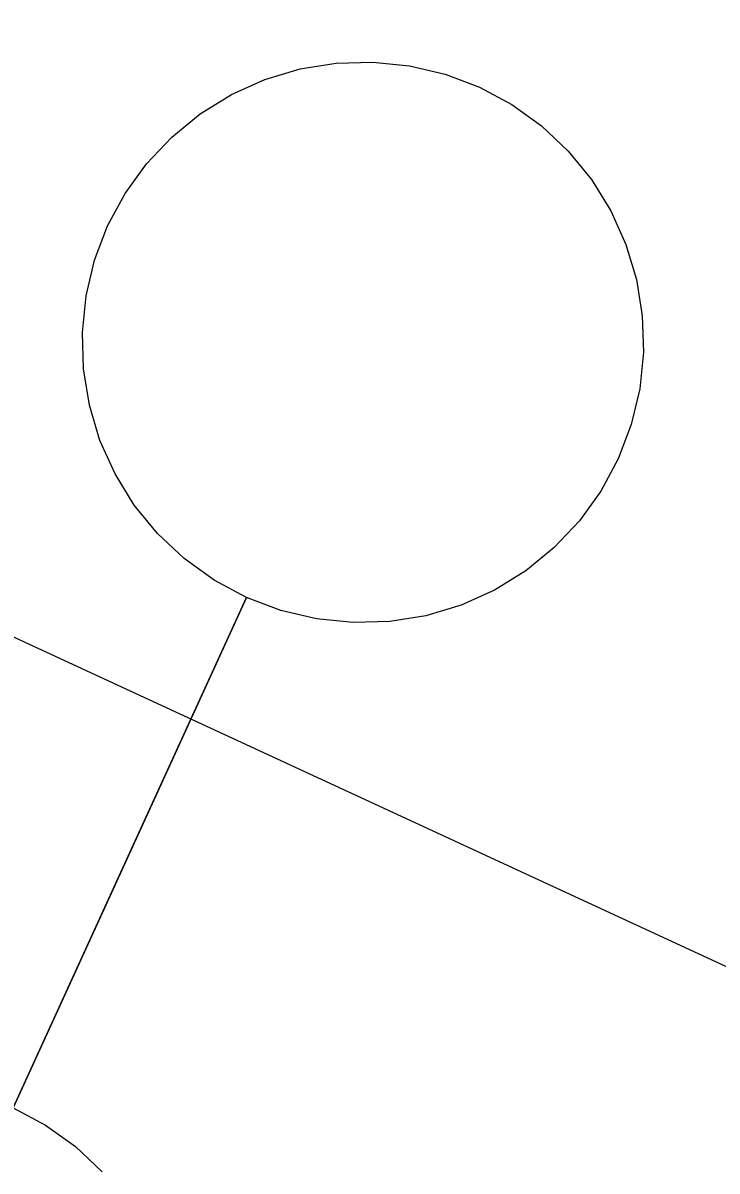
# Model space of a CAD drawing. Extents: x 6540402 to 6566579, y 5525343 to 5532423.
# Drawn here: x 6544510.584 to 6544511.202, y 5526329.639 to 5526330.663 of the extents above; entities that cross this region are included whole.
import ezdxf

# ---------------------------------------------------------------- set-up
doc = ezdxf.new("R2010")
doc.units = 0
doc.layers.add('IR_ps_geometria', color=7, linetype='Continuous')
doc.layers.add('TOR_PS_T-tory projektowane', color=7, linetype='Continuous')

msp = doc.modelspace()

# ---------------------------------------------------------------- linework, layer by layer
at = {"layer": 'IR_ps_geometria'}
for points in [[(6544510.5751, 5526329.6957), (6544510.6789, 5526329.9231), (6544510.7827, 5526330.1505), (6544510.7539, 5526330.166), (6544510.7274, 5526330.1852), (6544510.7036, 5526330.2076), (6544510.6829, 5526330.2329), (6544510.6658, 5526330.2607), (6544510.6523, 5526330.2906), (6544510.6429, 5526330.3219), (6544510.6377, 5526330.3542), (6544510.6367, 5526330.3868), (6544510.64, 5526330.4194), (6544510.6475, 5526330.4512), (6544510.6591, 5526330.4818), (6544510.6746, 5526330.5106), (6544510.6938, 5526330.5371), (6544510.7162, 5526330.5609), (6544510.7415, 5526330.5816), (6544510.7694, 5526330.5988), (6544510.7992, 5526330.6122), (6544510.8305, 5526330.6216), (6544510.8628, 5526330.6268), (6544510.8955, 5526330.6278), (6544510.928, 5526330.6245), (6544510.9598, 5526330.617), (6544510.9904, 5526330.6054), (6544511.0192, 5526330.5899), (6544511.0457, 5526330.5708), (6544511.0695, 5526330.5483), (6544511.0902, 5526330.523), (6544511.1074, 5526330.4952), (6544511.1208, 5526330.4653), (6544511.1302, 5526330.434), (6544511.1354, 5526330.4017), (6544511.1364, 5526330.3691), (6544511.1331, 5526330.3365), (6544511.1256, 5526330.3047), (6544511.114, 5526330.2741), (6544511.0985, 5526330.2453), (6544511.0794, 5526330.2188), (6544511.0569, 5526330.195), (6544511.0316, 5526330.1743), (6544511.0038, 5526330.1571), (6544510.974, 5526330.1437), (6544510.9426, 5526330.1343), (6544510.9104, 5526330.1291), (6544510.8777, 5526330.1281), (6544510.8451, 5526330.1314), (6544510.8133, 5526330.1389), (6544510.7827, 5526330.1505), (6544510.5751, 5526329.6957), (6544510.6039, 5526329.6802), (6544510.6304, 5526329.6611), (6544510.6542, 5526329.6386)], [(6544510.5751, 5526329.6957), (6544510.6789, 5526329.9231), (6544510.7827, 5526330.1505), (6544510.7539, 5526330.166), (6544510.7274, 5526330.1852), (6544510.7036, 5526330.2076), (6544510.6829, 5526330.2329), (6544510.6658, 5526330.2607), (6544510.6523, 5526330.2906), (6544510.6429, 5526330.3219), (6544510.6377, 5526330.3542), (6544510.6367, 5526330.3868), (6544510.64, 5526330.4194), (6544510.6475, 5526330.4512), (6544510.6591, 5526330.4818), (6544510.6746, 5526330.5106), (6544510.6938, 5526330.5371), (6544510.7162, 5526330.5609), (6544510.7415, 5526330.5816), (6544510.7694, 5526330.5988), (6544510.7992, 5526330.6122), (6544510.8305, 5526330.6216), (6544510.8628, 5526330.6268), (6544510.8955, 5526330.6278), (6544510.928, 5526330.6245), (6544510.9598, 5526330.617), (6544510.9904, 5526330.6054), (6544511.0192, 5526330.5899), (6544511.0457, 5526330.5708), (6544511.0695, 5526330.5483), (6544511.0902, 5526330.523), (6544511.1074, 5526330.4952), (6544511.1208, 5526330.4653), (6544511.1302, 5526330.434), (6544511.1354, 5526330.4017), (6544511.1364, 5526330.3691), (6544511.1331, 5526330.3365), (6544511.1256, 5526330.3047), (6544511.114, 5526330.2741), (6544511.0985, 5526330.2453), (6544511.0794, 5526330.2188), (6544511.0569, 5526330.195), (6544511.0316, 5526330.1743), (6544511.0038, 5526330.1571), (6544510.974, 5526330.1437), (6544510.9426, 5526330.1343), (6544510.9104, 5526330.1291), (6544510.8777, 5526330.1281), (6544510.8451, 5526330.1314), (6544510.8133, 5526330.1389), (6544510.7827, 5526330.1505), (6544510.5751, 5526329.6957), (6544510.6039, 5526329.6802), (6544510.6304, 5526329.6611), (6544510.6542, 5526329.6386)], [(6544510.5751, 5526329.6957), (6544510.6789, 5526329.9231), (6544510.7827, 5526330.1505), (6544510.7539, 5526330.166), (6544510.7274, 5526330.1852), (6544510.7036, 5526330.2076), (6544510.6829, 5526330.2329), (6544510.6658, 5526330.2607), (6544510.6523, 5526330.2906), (6544510.6429, 5526330.3219), (6544510.6377, 5526330.3542), (6544510.6367, 5526330.3868), (6544510.64, 5526330.4194), (6544510.6475, 5526330.4512), (6544510.6591, 5526330.4818), (6544510.6746, 5526330.5106), (6544510.6938, 5526330.5371), (6544510.7162, 5526330.5609), (6544510.7415, 5526330.5816), (6544510.7694, 5526330.5988), (6544510.7992, 5526330.6122), (6544510.8305, 5526330.6216), (6544510.8628, 5526330.6268), (6544510.8955, 5526330.6278), (6544510.928, 5526330.6245), (6544510.9598, 5526330.617), (6544510.9904, 5526330.6054), (6544511.0192, 5526330.5899), (6544511.0457, 5526330.5708), (6544511.0695, 5526330.5483), (6544511.0902, 5526330.523), (6544511.1074, 5526330.4952), (6544511.1208, 5526330.4653), (6544511.1302, 5526330.434), (6544511.1354, 5526330.4017), (6544511.1364, 5526330.3691), (6544511.1331, 5526330.3365), (6544511.1256, 5526330.3047), (6544511.114, 5526330.2741), (6544511.0985, 5526330.2453), (6544511.0794, 5526330.2188), (6544511.0569, 5526330.195), (6544511.0316, 5526330.1743), (6544511.0038, 5526330.1571), (6544510.974, 5526330.1437), (6544510.9426, 5526330.1343), (6544510.9104, 5526330.1291), (6544510.8777, 5526330.1281), (6544510.8451, 5526330.1314), (6544510.8133, 5526330.1389), (6544510.7827, 5526330.1505), (6544510.5751, 5526329.6957), (6544510.6039, 5526329.6802), (6544510.6304, 5526329.6611), (6544510.6542, 5526329.6386)], [(6544510.5751, 5526329.6957), (6544510.6789, 5526329.9231), (6544510.7827, 5526330.1505), (6544510.7539, 5526330.166), (6544510.7274, 5526330.1852), (6544510.7036, 5526330.2076), (6544510.6829, 5526330.2329), (6544510.6658, 5526330.2607), (6544510.6523, 5526330.2906), (6544510.6429, 5526330.3219), (6544510.6377, 5526330.3542), (6544510.6367, 5526330.3868), (6544510.64, 5526330.4194), (6544510.6475, 5526330.4512), (6544510.6591, 5526330.4818), (6544510.6746, 5526330.5106), (6544510.6938, 5526330.5371), (6544510.7162, 5526330.5609), (6544510.7415, 5526330.5816), (6544510.7694, 5526330.5988), (6544510.7992, 5526330.6122), (6544510.8305, 5526330.6216), (6544510.8628, 5526330.6268), (6544510.8955, 5526330.6278), (6544510.928, 5526330.6245), (6544510.9598, 5526330.617), (6544510.9904, 5526330.6054), (6544511.0192, 5526330.5899), (6544511.0457, 5526330.5708), (6544511.0695, 5526330.5483), (6544511.0902, 5526330.523), (6544511.1074, 5526330.4952), (6544511.1208, 5526330.4653), (6544511.1302, 5526330.434), (6544511.1354, 5526330.4017), (6544511.1364, 5526330.3691), (6544511.1331, 5526330.3365), (6544511.1256, 5526330.3047), (6544511.114, 5526330.2741), (6544511.0985, 5526330.2453), (6544511.0794, 5526330.2188), (6544511.0569, 5526330.195), (6544511.0316, 5526330.1743), (6544511.0038, 5526330.1571), (6544510.974, 5526330.1437), (6544510.9426, 5526330.1343), (6544510.9104, 5526330.1291), (6544510.8777, 5526330.1281), (6544510.8451, 5526330.1314), (6544510.8133, 5526330.1389), (6544510.7827, 5526330.1505), (6544510.5751, 5526329.6957), (6544510.6039, 5526329.6802), (6544510.6304, 5526329.6611), (6544510.6542, 5526329.6386)], [(6544510.5751, 5526329.6957), (6544510.6789, 5526329.9231), (6544510.7827, 5526330.1505), (6544510.7539, 5526330.166), (6544510.7274, 5526330.1852), (6544510.7036, 5526330.2076), (6544510.6829, 5526330.2329), (6544510.6658, 5526330.2607), (6544510.6523, 5526330.2906), (6544510.6429, 5526330.3219), (6544510.6377, 5526330.3542), (6544510.6367, 5526330.3868), (6544510.64, 5526330.4194), (6544510.6475, 5526330.4512), (6544510.6591, 5526330.4818), (6544510.6746, 5526330.5106), (6544510.6938, 5526330.5371), (6544510.7162, 5526330.5609), (6544510.7415, 5526330.5816), (6544510.7694, 5526330.5988), (6544510.7992, 5526330.6122), (6544510.8305, 5526330.6216), (6544510.8628, 5526330.6268), (6544510.8955, 5526330.6278), (6544510.928, 5526330.6245), (6544510.9598, 5526330.617), (6544510.9904, 5526330.6054), (6544511.0192, 5526330.5899), (6544511.0457, 5526330.5708), (6544511.0695, 5526330.5483), (6544511.0902, 5526330.523), (6544511.1074, 5526330.4952), (6544511.1208, 5526330.4653), (6544511.1302, 5526330.434), (6544511.1354, 5526330.4017), (6544511.1364, 5526330.3691), (6544511.1331, 5526330.3365), (6544511.1256, 5526330.3047), (6544511.114, 5526330.2741), (6544511.0985, 5526330.2453), (6544511.0794, 5526330.2188), (6544511.0569, 5526330.195), (6544511.0316, 5526330.1743), (6544511.0038, 5526330.1571), (6544510.974, 5526330.1437), (6544510.9426, 5526330.1343), (6544510.9104, 5526330.1291), (6544510.8777, 5526330.1281), (6544510.8451, 5526330.1314), (6544510.8133, 5526330.1389), (6544510.7827, 5526330.1505), (6544510.5751, 5526329.6957), (6544510.6039, 5526329.6802), (6544510.6304, 5526329.6611), (6544510.6542, 5526329.6386)], [(6544510.5751, 5526329.6957), (6544510.6789, 5526329.9231), (6544510.7827, 5526330.1505), (6544510.7539, 5526330.166), (6544510.7274, 5526330.1852), (6544510.7036, 5526330.2076), (6544510.6829, 5526330.2329), (6544510.6658, 5526330.2607), (6544510.6523, 5526330.2906), (6544510.6429, 5526330.3219), (6544510.6377, 5526330.3542), (6544510.6367, 5526330.3868), (6544510.64, 5526330.4194), (6544510.6475, 5526330.4512), (6544510.6591, 5526330.4818), (6544510.6746, 5526330.5106), (6544510.6938, 5526330.5371), (6544510.7162, 5526330.5609), (6544510.7415, 5526330.5816), (6544510.7694, 5526330.5988), (6544510.7992, 5526330.6122), (6544510.8305, 5526330.6216), (6544510.8628, 5526330.6268), (6544510.8955, 5526330.6278), (6544510.928, 5526330.6245), (6544510.9598, 5526330.617), (6544510.9904, 5526330.6054), (6544511.0192, 5526330.5899), (6544511.0457, 5526330.5708), (6544511.0695, 5526330.5483), (6544511.0902, 5526330.523), (6544511.1074, 5526330.4952), (6544511.1208, 5526330.4653), (6544511.1302, 5526330.434), (6544511.1354, 5526330.4017), (6544511.1364, 5526330.3691), (6544511.1331, 5526330.3365), (6544511.1256, 5526330.3047), (6544511.114, 5526330.2741), (6544511.0985, 5526330.2453), (6544511.0794, 5526330.2188), (6544511.0569, 5526330.195), (6544511.0316, 5526330.1743), (6544511.0038, 5526330.1571), (6544510.974, 5526330.1437), (6544510.9426, 5526330.1343), (6544510.9104, 5526330.1291), (6544510.8777, 5526330.1281), (6544510.8451, 5526330.1314), (6544510.8133, 5526330.1389), (6544510.7827, 5526330.1505), (6544510.5751, 5526329.6957), (6544510.6039, 5526329.6802), (6544510.6304, 5526329.6611), (6544510.6542, 5526329.6386)], [(6544510.5751, 5526329.6957), (6544510.7827, 5526330.1505), (6544510.7539, 5526330.166), (6544510.7274, 5526330.1852), (6544510.7036, 5526330.2076), (6544510.6829, 5526330.2329), (6544510.6658, 5526330.2607), (6544510.6523, 5526330.2906), (6544510.6429, 5526330.3219), (6544510.6377, 5526330.3542), (6544510.6367, 5526330.3868), (6544510.64, 5526330.4194), (6544510.6475, 5526330.4512), (6544510.6591, 5526330.4818), (6544510.6746, 5526330.5106), (6544510.6938, 5526330.5371), (6544510.7162, 5526330.5609), (6544510.7415, 5526330.5816), (6544510.7694, 5526330.5988), (6544510.7992, 5526330.6122), (6544510.8305, 5526330.6216), (6544510.8628, 5526330.6268), (6544510.8955, 5526330.6278), (6544510.928, 5526330.6245), (6544510.9598, 5526330.617), (6544510.9904, 5526330.6054), (6544511.0192, 5526330.5899), (6544511.0457, 5526330.5708), (6544511.0695, 5526330.5483), (6544511.0902, 5526330.523), (6544511.1074, 5526330.4952), (6544511.1208, 5526330.4653), (6544511.1302, 5526330.434), (6544511.1354, 5526330.4017), (6544511.1364, 5526330.3691), (6544511.1331, 5526330.3365), (6544511.1256, 5526330.3047), (6544511.114, 5526330.2741), (6544511.0985, 5526330.2453), (6544511.0794, 5526330.2188), (6544511.0569, 5526330.195), (6544511.0316, 5526330.1743), (6544511.0038, 5526330.1571), (6544510.974, 5526330.1437), (6544510.9426, 5526330.1343), (6544510.9104, 5526330.1291), (6544510.8777, 5526330.1281), (6544510.8451, 5526330.1314), (6544510.8133, 5526330.1389), (6544510.7827, 5526330.1505), (6544510.6789, 5526329.9231), (6544510.5751, 5526329.6957), (6544510.6039, 5526329.6802), (6544510.6304, 5526329.6611), (6544510.6542, 5526329.6386)], [(6544510.5751, 5526329.6957), (6544510.7827, 5526330.1505), (6544510.7539, 5526330.166), (6544510.7274, 5526330.1852), (6544510.7036, 5526330.2076), (6544510.6829, 5526330.2329), (6544510.6658, 5526330.2607), (6544510.6523, 5526330.2906), (6544510.6429, 5526330.3219), (6544510.6377, 5526330.3542), (6544510.6367, 5526330.3868), (6544510.64, 5526330.4194), (6544510.6475, 5526330.4512), (6544510.6591, 5526330.4818), (6544510.6746, 5526330.5106), (6544510.6938, 5526330.5371), (6544510.7162, 5526330.5609), (6544510.7415, 5526330.5816), (6544510.7694, 5526330.5988), (6544510.7992, 5526330.6122), (6544510.8305, 5526330.6216), (6544510.8628, 5526330.6268), (6544510.8955, 5526330.6278), (6544510.928, 5526330.6245), (6544510.9598, 5526330.617), (6544510.9904, 5526330.6054), (6544511.0192, 5526330.5899), (6544511.0457, 5526330.5708), (6544511.0695, 5526330.5483), (6544511.0902, 5526330.523), (6544511.1074, 5526330.4952), (6544511.1208, 5526330.4653), (6544511.1302, 5526330.434), (6544511.1354, 5526330.4017), (6544511.1364, 5526330.3691), (6544511.1331, 5526330.3365), (6544511.1256, 5526330.3047), (6544511.114, 5526330.2741), (6544511.0985, 5526330.2453), (6544511.0794, 5526330.2188), (6544511.0569, 5526330.195), (6544511.0316, 5526330.1743), (6544511.0038, 5526330.1571), (6544510.974, 5526330.1437), (6544510.9426, 5526330.1343), (6544510.9104, 5526330.1291), (6544510.8777, 5526330.1281), (6544510.8451, 5526330.1314), (6544510.8133, 5526330.1389), (6544510.7827, 5526330.1505), (6544510.6789, 5526329.9231), (6544510.5751, 5526329.6957), (6544510.6039, 5526329.6802), (6544510.6304, 5526329.6611), (6544510.6542, 5526329.6386)], [(6544510.5751, 5526329.6957), (6544510.7827, 5526330.1505), (6544510.7539, 5526330.166), (6544510.7274, 5526330.1852), (6544510.7036, 5526330.2076), (6544510.6829, 5526330.2329), (6544510.6658, 5526330.2607), (6544510.6523, 5526330.2906), (6544510.6429, 5526330.3219), (6544510.6377, 5526330.3542), (6544510.6367, 5526330.3868), (6544510.64, 5526330.4194), (6544510.6475, 5526330.4512), (6544510.6591, 5526330.4818), (6544510.6746, 5526330.5106), (6544510.6938, 5526330.5371), (6544510.7162, 5526330.5609), (6544510.7415, 5526330.5816), (6544510.7694, 5526330.5988), (6544510.7992, 5526330.6122), (6544510.8305, 5526330.6216), (6544510.8628, 5526330.6268), (6544510.8955, 5526330.6278), (6544510.928, 5526330.6245), (6544510.9598, 5526330.617), (6544510.9904, 5526330.6054), (6544511.0192, 5526330.5899), (6544511.0457, 5526330.5708), (6544511.0695, 5526330.5483), (6544511.0902, 5526330.523), (6544511.1074, 5526330.4952), (6544511.1208, 5526330.4653), (6544511.1302, 5526330.434), (6544511.1354, 5526330.4017), (6544511.1364, 5526330.3691), (6544511.1331, 5526330.3365), (6544511.1256, 5526330.3047), (6544511.114, 5526330.2741), (6544511.0985, 5526330.2453), (6544511.0794, 5526330.2188), (6544511.0569, 5526330.195), (6544511.0316, 5526330.1743), (6544511.0038, 5526330.1571), (6544510.974, 5526330.1437), (6544510.9426, 5526330.1343), (6544510.9104, 5526330.1291), (6544510.8777, 5526330.1281), (6544510.8451, 5526330.1314), (6544510.8133, 5526330.1389), (6544510.7827, 5526330.1505), (6544510.6789, 5526329.9231), (6544510.5751, 5526329.6957), (6544510.6039, 5526329.6802), (6544510.6304, 5526329.6611), (6544510.6542, 5526329.6386)], [(6544510.5751, 5526329.6957), (6544510.7827, 5526330.1505), (6544510.7539, 5526330.166), (6544510.7274, 5526330.1852), (6544510.7036, 5526330.2076), (6544510.6829, 5526330.2329), (6544510.6658, 5526330.2607), (6544510.6523, 5526330.2906), (6544510.6429, 5526330.3219), (6544510.6377, 5526330.3542), (6544510.6367, 5526330.3868), (6544510.64, 5526330.4194), (6544510.6475, 5526330.4512), (6544510.6591, 5526330.4818), (6544510.6746, 5526330.5106), (6544510.6938, 5526330.5371), (6544510.7162, 5526330.5609), (6544510.7415, 5526330.5816), (6544510.7694, 5526330.5988), (6544510.7992, 5526330.6122), (6544510.8305, 5526330.6216), (6544510.8628, 5526330.6268), (6544510.8955, 5526330.6278), (6544510.928, 5526330.6245), (6544510.9598, 5526330.617), (6544510.9904, 5526330.6054), (6544511.0192, 5526330.5899), (6544511.0457, 5526330.5708), (6544511.0695, 5526330.5483), (6544511.0902, 5526330.523), (6544511.1074, 5526330.4952), (6544511.1208, 5526330.4653), (6544511.1302, 5526330.434), (6544511.1354, 5526330.4017), (6544511.1364, 5526330.3691), (6544511.1331, 5526330.3365), (6544511.1256, 5526330.3047), (6544511.114, 5526330.2741), (6544511.0985, 5526330.2453), (6544511.0794, 5526330.2188), (6544511.0569, 5526330.195), (6544511.0316, 5526330.1743), (6544511.0038, 5526330.1571), (6544510.974, 5526330.1437), (6544510.9426, 5526330.1343), (6544510.9104, 5526330.1291), (6544510.8777, 5526330.1281), (6544510.8451, 5526330.1314), (6544510.8133, 5526330.1389), (6544510.7827, 5526330.1505), (6544510.6789, 5526329.9231), (6544510.5751, 5526329.6957), (6544510.6039, 5526329.6802), (6544510.6304, 5526329.6611), (6544510.6542, 5526329.6386)], [(6544510.5751, 5526329.6957), (6544510.6789, 5526329.9231), (6544510.7827, 5526330.1505), (6544510.7539, 5526330.166), (6544510.7274, 5526330.1852), (6544510.7036, 5526330.2076), (6544510.6829, 5526330.2329), (6544510.6658, 5526330.2607), (6544510.6523, 5526330.2906), (6544510.6429, 5526330.3219), (6544510.6377, 5526330.3542), (6544510.6367, 5526330.3868), (6544510.64, 5526330.4194), (6544510.6475, 5526330.4512), (6544510.6591, 5526330.4818), (6544510.6746, 5526330.5106), (6544510.6938, 5526330.5371), (6544510.7162, 5526330.5609), (6544510.7415, 5526330.5816), (6544510.7694, 5526330.5988), (6544510.7992, 5526330.6122), (6544510.8305, 5526330.6216), (6544510.8628, 5526330.6268), (6544510.8955, 5526330.6278), (6544510.928, 5526330.6245), (6544510.9598, 5526330.617), (6544510.9904, 5526330.6054), (6544511.0192, 5526330.5899), (6544511.0457, 5526330.5708), (6544511.0695, 5526330.5483), (6544511.0902, 5526330.523), (6544511.1074, 5526330.4952), (6544511.1208, 5526330.4653), (6544511.1302, 5526330.434), (6544511.1354, 5526330.4017), (6544511.1364, 5526330.3691), (6544511.1331, 5526330.3365), (6544511.1256, 5526330.3047), (6544511.114, 5526330.2741), (6544511.0985, 5526330.2453), (6544511.0794, 5526330.2188), (6544511.0569, 5526330.195), (6544511.0316, 5526330.1743), (6544511.0038, 5526330.1571), (6544510.974, 5526330.1437), (6544510.9426, 5526330.1343), (6544510.9104, 5526330.1291), (6544510.8777, 5526330.1281), (6544510.8451, 5526330.1314), (6544510.8133, 5526330.1389), (6544510.7827, 5526330.1505), (6544510.5751, 5526329.6957), (6544510.6039, 5526329.6802), (6544510.6304, 5526329.6611), (6544510.6542, 5526329.6386)], [(6544510.5751, 5526329.6957), (6544510.6789, 5526329.9231), (6544510.7827, 5526330.1505), (6544510.7539, 5526330.166), (6544510.7274, 5526330.1852), (6544510.7036, 5526330.2076), (6544510.6829, 5526330.2329), (6544510.6658, 5526330.2607), (6544510.6523, 5526330.2906), (6544510.6429, 5526330.3219), (6544510.6377, 5526330.3542), (6544510.6367, 5526330.3868), (6544510.64, 5526330.4194), (6544510.6475, 5526330.4512), (6544510.6591, 5526330.4818), (6544510.6746, 5526330.5106), (6544510.6938, 5526330.5371), (6544510.7162, 5526330.5609), (6544510.7415, 5526330.5816), (6544510.7694, 5526330.5988), (6544510.7992, 5526330.6122), (6544510.8305, 5526330.6216), (6544510.8628, 5526330.6268), (6544510.8955, 5526330.6278), (6544510.928, 5526330.6245), (6544510.9598, 5526330.617), (6544510.9904, 5526330.6054), (6544511.0192, 5526330.5899), (6544511.0457, 5526330.5708), (6544511.0695, 5526330.5483), (6544511.0902, 5526330.523), (6544511.1074, 5526330.4952), (6544511.1208, 5526330.4653), (6544511.1302, 5526330.434), (6544511.1354, 5526330.4017), (6544511.1364, 5526330.3691), (6544511.1331, 5526330.3365), (6544511.1256, 5526330.3047), (6544511.114, 5526330.2741), (6544511.0985, 5526330.2453), (6544511.0794, 5526330.2188), (6544511.0569, 5526330.195), (6544511.0316, 5526330.1743), (6544511.0038, 5526330.1571), (6544510.974, 5526330.1437), (6544510.9426, 5526330.1343), (6544510.9104, 5526330.1291), (6544510.8777, 5526330.1281), (6544510.8451, 5526330.1314), (6544510.8133, 5526330.1389), (6544510.7827, 5526330.1505), (6544510.5751, 5526329.6957), (6544510.6039, 5526329.6802), (6544510.6304, 5526329.6611), (6544510.6542, 5526329.6386)], [(6544510.5751, 5526329.6957), (6544510.6789, 5526329.9231), (6544510.7827, 5526330.1505), (6544510.7539, 5526330.166), (6544510.7274, 5526330.1852), (6544510.7036, 5526330.2076), (6544510.6829, 5526330.2329), (6544510.6658, 5526330.2607), (6544510.6523, 5526330.2906), (6544510.6429, 5526330.3219), (6544510.6377, 5526330.3542), (6544510.6367, 5526330.3868), (6544510.64, 5526330.4194), (6544510.6475, 5526330.4512), (6544510.6591, 5526330.4818), (6544510.6746, 5526330.5106), (6544510.6938, 5526330.5371), (6544510.7162, 5526330.5609), (6544510.7415, 5526330.5816), (6544510.7694, 5526330.5988), (6544510.7992, 5526330.6122), (6544510.8305, 5526330.6216), (6544510.8628, 5526330.6268), (6544510.8955, 5526330.6278), (6544510.928, 5526330.6245), (6544510.9598, 5526330.617), (6544510.9904, 5526330.6054), (6544511.0192, 5526330.5899), (6544511.0457, 5526330.5708), (6544511.0695, 5526330.5483), (6544511.0902, 5526330.523), (6544511.1074, 5526330.4952), (6544511.1208, 5526330.4653), (6544511.1302, 5526330.434), (6544511.1354, 5526330.4017), (6544511.1364, 5526330.3691), (6544511.1331, 5526330.3365), (6544511.1256, 5526330.3047), (6544511.114, 5526330.2741), (6544511.0985, 5526330.2453), (6544511.0794, 5526330.2188), (6544511.0569, 5526330.195), (6544511.0316, 5526330.1743), (6544511.0038, 5526330.1571), (6544510.974, 5526330.1437), (6544510.9426, 5526330.1343), (6544510.9104, 5526330.1291), (6544510.8777, 5526330.1281), (6544510.8451, 5526330.1314), (6544510.8133, 5526330.1389), (6544510.7827, 5526330.1505), (6544510.5751, 5526329.6957), (6544510.6039, 5526329.6802), (6544510.6304, 5526329.6611), (6544510.6542, 5526329.6386)], [(6544510.5751, 5526329.6957), (6544510.6789, 5526329.9231), (6544510.7827, 5526330.1505), (6544510.7539, 5526330.166), (6544510.7274, 5526330.1852), (6544510.7036, 5526330.2076), (6544510.6829, 5526330.2329), (6544510.6658, 5526330.2607), (6544510.6523, 5526330.2906), (6544510.6429, 5526330.3219), (6544510.6377, 5526330.3542), (6544510.6367, 5526330.3868), (6544510.64, 5526330.4194), (6544510.6475, 5526330.4512), (6544510.6591, 5526330.4818), (6544510.6746, 5526330.5106), (6544510.6938, 5526330.5371), (6544510.7162, 5526330.5609), (6544510.7415, 5526330.5816), (6544510.7694, 5526330.5988), (6544510.7992, 5526330.6122), (6544510.8305, 5526330.6216), (6544510.8628, 5526330.6268), (6544510.8955, 5526330.6278), (6544510.928, 5526330.6245), (6544510.9598, 5526330.617), (6544510.9904, 5526330.6054), (6544511.0192, 5526330.5899), (6544511.0457, 5526330.5708), (6544511.0695, 5526330.5483), (6544511.0902, 5526330.523), (6544511.1074, 5526330.4952), (6544511.1208, 5526330.4653), (6544511.1302, 5526330.434), (6544511.1354, 5526330.4017), (6544511.1364, 5526330.3691), (6544511.1331, 5526330.3365), (6544511.1256, 5526330.3047), (6544511.114, 5526330.2741), (6544511.0985, 5526330.2453), (6544511.0794, 5526330.2188), (6544511.0569, 5526330.195), (6544511.0316, 5526330.1743), (6544511.0038, 5526330.1571), (6544510.974, 5526330.1437), (6544510.9426, 5526330.1343), (6544510.9104, 5526330.1291), (6544510.8777, 5526330.1281), (6544510.8451, 5526330.1314), (6544510.8133, 5526330.1389), (6544510.7827, 5526330.1505), (6544510.5751, 5526329.6957), (6544510.6039, 5526329.6802), (6544510.6304, 5526329.6611), (6544510.6542, 5526329.6386)], [(6544510.5751, 5526329.6957), (6544510.7827, 5526330.1505), (6544510.7539, 5526330.166), (6544510.7274, 5526330.1852), (6544510.7036, 5526330.2076), (6544510.6829, 5526330.2329), (6544510.6658, 5526330.2607), (6544510.6523, 5526330.2906), (6544510.6429, 5526330.3219), (6544510.6377, 5526330.3542), (6544510.6367, 5526330.3868), (6544510.64, 5526330.4194), (6544510.6475, 5526330.4512), (6544510.6591, 5526330.4818), (6544510.6746, 5526330.5106), (6544510.6938, 5526330.5371), (6544510.7162, 5526330.5609), (6544510.7415, 5526330.5816), (6544510.7694, 5526330.5988), (6544510.7992, 5526330.6122), (6544510.8305, 5526330.6216), (6544510.8628, 5526330.6268), (6544510.8955, 5526330.6278), (6544510.928, 5526330.6245), (6544510.9598, 5526330.617), (6544510.9904, 5526330.6054), (6544511.0192, 5526330.5899), (6544511.0457, 5526330.5708), (6544511.0695, 5526330.5483), (6544511.0902, 5526330.523), (6544511.1074, 5526330.4952), (6544511.1208, 5526330.4653), (6544511.1302, 5526330.434), (6544511.1354, 5526330.4017), (6544511.1364, 5526330.3691), (6544511.1331, 5526330.3365), (6544511.1256, 5526330.3047), (6544511.114, 5526330.2741), (6544511.0985, 5526330.2453), (6544511.0794, 5526330.2188), (6544511.0569, 5526330.195), (6544511.0316, 5526330.1743), (6544511.0038, 5526330.1571), (6544510.974, 5526330.1437), (6544510.9426, 5526330.1343), (6544510.9104, 5526330.1291), (6544510.8777, 5526330.1281), (6544510.8451, 5526330.1314), (6544510.8133, 5526330.1389), (6544510.7827, 5526330.1505), (6544510.6789, 5526329.9231), (6544510.5751, 5526329.6957), (6544510.6039, 5526329.6802), (6544510.6304, 5526329.6611), (6544510.6542, 5526329.6386)]]:
    msp.add_lwpolyline(points, dxfattribs=at)
at = {"layer": 'TOR_PS_T-tory projektowane'}
msp.add_line((6544438.8151, 5526363.3183), (6544524.4048, 5526323.7166), dxfattribs=at)

doc.saveas('drawing.dxf')
